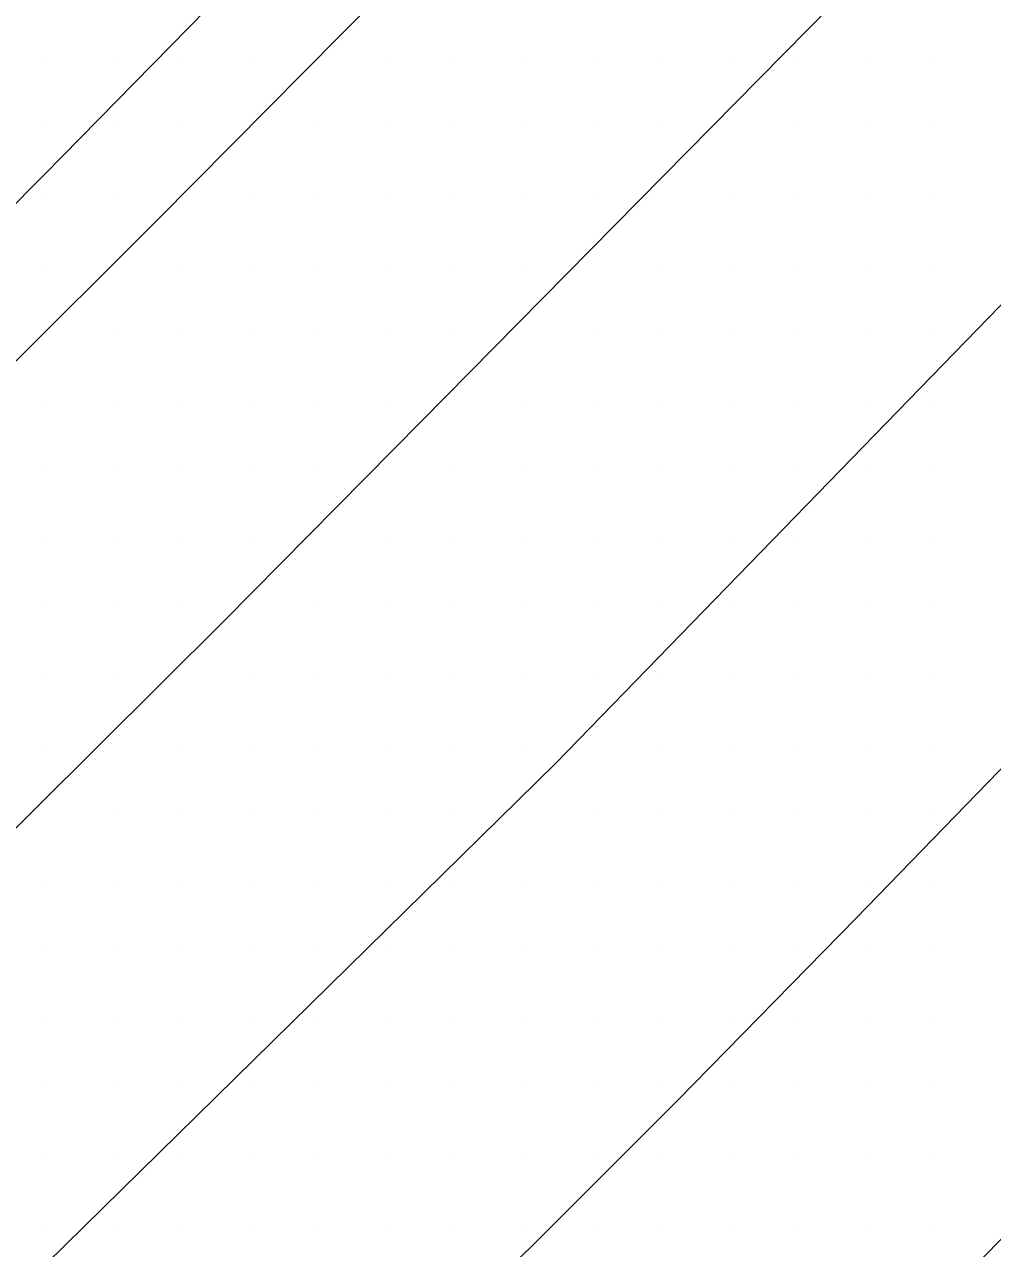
# Model space of a CAD drawing. Extents: x 1762120 to 1766775, y 709485 to 712965.
# Drawn here: x 1766023.05 to 1766058.34, y 709810.36 to 709855 of the extents above; entities that cross this region are included whole.
import ezdxf

# ---------------------------------------------------------------- set-up
doc = ezdxf.new("R2010")
doc.units = 0
doc.layers.add('Exist DTM Scan Elevation Point', color=7, linetype='Continuous')
doc.layers.add('Exist Roads EOT', color=7, linetype='Continuous')

msp = doc.modelspace()

# ---------------------------------------------------------------- linework, layer by layer
at = {"layer": 'Exist DTM Scan Elevation Point'}
for p, q in [((1766023.75, 709853.75), (1766023.75, 709853.75)), ((1766026.25, 709853.75), (1766026.25, 709853.75)), ((1766028.75, 709853.75), (1766028.75, 709853.75)), ((1766031.25, 709853.75), (1766031.25, 709853.75)), ((1766036.25, 709853.75), (1766036.25, 709853.75)), ((1766038.75, 709853.75), (1766038.75, 709853.75)), ((1766041.25, 709853.75), (1766041.25, 709853.75)), ((1766043.75, 709853.75), (1766043.75, 709853.75)), ((1766046.25, 709853.75), (1766046.25, 709853.75)), ((1766048.75, 709853.75), (1766048.75, 709853.75)), ((1766051.25, 709853.75), (1766051.25, 709853.75)), ((1766053.75, 709853.75), (1766053.75, 709853.75)), ((1766056.25, 709853.75), (1766056.25, 709853.75)), ((1766023.75, 709851.25), (1766023.75, 709851.25)), ((1766026.25, 709851.25), (1766026.25, 709851.25)), ((1766028.75, 709851.25), (1766028.75, 709851.25)), ((1766033.75, 709851.25), (1766033.75, 709851.25)), ((1766036.25, 709851.25), (1766036.25, 709851.25)), ((1766038.75, 709851.25), (1766038.75, 709851.25)), ((1766041.25, 709851.25), (1766041.25, 709851.25)), ((1766043.75, 709851.25), (1766043.75, 709851.25)), ((1766046.25, 709851.25), (1766046.25, 709851.25)), ((1766051.25, 709851.25), (1766051.25, 709851.25)), ((1766053.75, 709851.25), (1766053.75, 709851.25)), ((1766056.25, 709851.25), (1766056.25, 709851.25)), ((1766023.75, 709848.75), (1766023.75, 709848.75)), ((1766026.25, 709848.75), (1766026.25, 709848.75)), ((1766031.25, 709848.75), (1766031.25, 709848.75)), ((1766033.75, 709848.75), (1766033.75, 709848.75)), ((1766036.25, 709848.75), (1766036.25, 709848.75)), ((1766038.75, 709848.75), (1766038.75, 709848.75)), ((1766041.25, 709848.75), (1766041.25, 709848.75)), ((1766043.75, 709848.75), (1766043.75, 709848.75)), ((1766048.75, 709848.75), (1766048.75, 709848.75)), ((1766051.25, 709848.75), (1766051.25, 709848.75)), ((1766053.75, 709848.75), (1766053.75, 709848.75)), ((1766056.25, 709848.75), (1766056.25, 709848.75)), ((1766023.75, 709846.25), (1766023.75, 709846.25)), ((1766028.75, 709846.25), (1766028.75, 709846.25)), ((1766031.25, 709846.25), (1766031.25, 709846.25)), ((1766033.75, 709846.25), (1766033.75, 709846.25)), ((1766036.25, 709846.25), (1766036.25, 709846.25)), ((1766038.75, 709846.25), (1766038.75, 709846.25)), ((1766041.25, 709846.25), (1766041.25, 709846.25)), ((1766046.25, 709846.25), (1766046.25, 709846.25)), ((1766048.75, 709846.25), (1766048.75, 709846.25)), ((1766051.25, 709846.25), (1766051.25, 709846.25)), ((1766053.75, 709846.25), (1766053.75, 709846.25)), ((1766056.25, 709846.25), (1766056.25, 709846.25)), ((1766026.25, 709843.75), (1766026.25, 709843.75)), ((1766028.75, 709843.75), (1766028.75, 709843.75)), ((1766031.25, 709843.75), (1766031.25, 709843.75)), ((1766033.75, 709843.75), (1766033.75, 709843.75)), ((1766036.25, 709843.75), (1766036.25, 709843.75)), ((1766038.75, 709843.75), (1766038.75, 709843.75)), ((1766043.75, 709843.75), (1766043.75, 709843.75)), ((1766046.25, 709843.75), (1766046.25, 709843.75)), ((1766048.75, 709843.75), (1766048.75, 709843.75)), ((1766051.25, 709843.75), (1766051.25, 709843.75)), ((1766053.75, 709843.75), (1766053.75, 709843.75)), ((1766056.25, 709843.75), (1766056.25, 709843.75)), ((1766023.75, 709841.25), (1766023.75, 709841.25)), ((1766026.25, 709841.25), (1766026.25, 709841.25)), ((1766028.75, 709841.25), (1766028.75, 709841.25)), ((1766031.25, 709841.25), (1766031.25, 709841.25)), ((1766033.75, 709841.25), (1766033.75, 709841.25)), ((1766036.25, 709841.25), (1766036.25, 709841.25)), ((1766041.25, 709841.25), (1766041.25, 709841.25)), ((1766043.75, 709841.25), (1766043.75, 709841.25)), ((1766046.25, 709841.25), (1766046.25, 709841.25)), ((1766048.75, 709841.25), (1766048.75, 709841.25)), ((1766051.25, 709841.25), (1766051.25, 709841.25)), ((1766053.75, 709841.25), (1766053.75, 709841.25)), ((1766056.25, 709841.25), (1766056.25, 709841.25)), ((1766023.75, 709838.75), (1766023.75, 709838.75)), ((1766026.25, 709838.75), (1766026.25, 709838.75)), ((1766028.75, 709838.75), (1766028.75, 709838.75)), ((1766031.25, 709838.75), (1766031.25, 709838.75)), ((1766033.75, 709838.75), (1766033.75, 709838.75)), ((1766038.75, 709838.75), (1766038.75, 709838.75)), ((1766041.25, 709838.75), (1766041.25, 709838.75)), ((1766043.75, 709838.75), (1766043.75, 709838.75)), ((1766046.25, 709838.75), (1766046.25, 709838.75)), ((1766048.75, 709838.75), (1766048.75, 709838.75)), ((1766051.25, 709838.75), (1766051.25, 709838.75)), ((1766053.75, 709838.75), (1766053.75, 709838.75)), ((1766056.25, 709838.75), (1766056.25, 709838.75)), ((1766023.75, 709836.25), (1766023.75, 709836.25)), ((1766026.25, 709836.25), (1766026.25, 709836.25)), ((1766028.75, 709836.25), (1766028.75, 709836.25)), ((1766031.25, 709836.25), (1766031.25, 709836.25)), ((1766036.25, 709836.25), (1766036.25, 709836.25)), ((1766038.75, 709836.25), (1766038.75, 709836.25)), ((1766041.25, 709836.25), (1766041.25, 709836.25)), ((1766043.75, 709836.25), (1766043.75, 709836.25)), ((1766046.25, 709836.25), (1766046.25, 709836.25)), ((1766048.75, 709836.25), (1766048.75, 709836.25)), ((1766051.25, 709836.25), (1766051.25, 709836.25)), ((1766053.75, 709836.25), (1766053.75, 709836.25)), ((1766056.25, 709836.25), (1766056.25, 709836.25)), ((1766023.75, 709833.75), (1766023.75, 709833.75)), ((1766026.25, 709833.75), (1766026.25, 709833.75)), ((1766028.75, 709833.75), (1766028.75, 709833.75)), ((1766033.75, 709833.75), (1766033.75, 709833.75)), ((1766036.25, 709833.75), (1766036.25, 709833.75)), ((1766038.75, 709833.75), (1766038.75, 709833.75)), ((1766041.25, 709833.75), (1766041.25, 709833.75)), ((1766043.75, 709833.75), (1766043.75, 709833.75)), ((1766046.25, 709833.75), (1766046.25, 709833.75)), ((1766048.75, 709833.75), (1766048.75, 709833.75)), ((1766051.25, 709833.75), (1766051.25, 709833.75)), ((1766053.75, 709833.75), (1766053.75, 709833.75)), ((1766056.25, 709833.75), (1766056.25, 709833.75)), ((1766023.75, 709831.25), (1766023.75, 709831.25)), ((1766026.25, 709831.25), (1766026.25, 709831.25)), ((1766031.25, 709831.25), (1766031.25, 709831.25)), ((1766033.75, 709831.25), (1766033.75, 709831.25)), ((1766036.25, 709831.25), (1766036.25, 709831.25)), ((1766038.75, 709831.25), (1766038.75, 709831.25)), ((1766041.25, 709831.25), (1766041.25, 709831.25)), ((1766043.75, 709831.25), (1766043.75, 709831.25)), ((1766046.25, 709831.25), (1766046.25, 709831.25)), ((1766048.75, 709831.25), (1766048.75, 709831.25)), ((1766051.25, 709831.25), (1766051.25, 709831.25)), ((1766053.75, 709831.25), (1766053.75, 709831.25)), ((1766056.25, 709831.25), (1766056.25, 709831.25)), ((1766023.75, 709828.75), (1766023.75, 709828.75)), ((1766028.75, 709828.75), (1766028.75, 709828.75)), ((1766031.25, 709828.75), (1766031.25, 709828.75)), ((1766033.75, 709828.75), (1766033.75, 709828.75)), ((1766036.25, 709828.75), (1766036.25, 709828.75)), ((1766038.75, 709828.75), (1766038.75, 709828.75)), ((1766041.25, 709828.75), (1766041.25, 709828.75)), ((1766046.25, 709828.75), (1766046.25, 709828.75)), ((1766048.75, 709828.75), (1766048.75, 709828.75)), ((1766051.25, 709828.75), (1766051.25, 709828.75)), ((1766053.75, 709828.75), (1766053.75, 709828.75)), ((1766056.25, 709828.75), (1766056.25, 709828.75)), ((1766026.25, 709826.25), (1766026.25, 709826.25)), ((1766028.75, 709826.25), (1766028.75, 709826.25)), ((1766031.25, 709826.25), (1766031.25, 709826.25)), ((1766033.75, 709826.25), (1766033.75, 709826.25)), ((1766036.25, 709826.25), (1766036.25, 709826.25)), ((1766038.75, 709826.25), (1766038.75, 709826.25)), ((1766043.75, 709826.25), (1766043.75, 709826.25)), ((1766046.25, 709826.25), (1766046.25, 709826.25)), ((1766048.75, 709826.25), (1766048.75, 709826.25)), ((1766051.25, 709826.25), (1766051.25, 709826.25)), ((1766053.75, 709826.25), (1766053.75, 709826.25)), ((1766056.25, 709826.25), (1766056.25, 709826.25)), ((1766023.75, 709823.75), (1766023.75, 709823.75)), ((1766026.25, 709823.75), (1766026.25, 709823.75)), ((1766028.75, 709823.75), (1766028.75, 709823.75)), ((1766031.25, 709823.75), (1766031.25, 709823.75)), ((1766033.75, 709823.75), (1766033.75, 709823.75)), ((1766036.25, 709823.75), (1766036.25, 709823.75)), ((1766038.75, 709823.75), (1766038.75, 709823.75)), ((1766041.25, 709823.75), (1766041.25, 709823.75)), ((1766043.75, 709823.75), (1766043.75, 709823.75)), ((1766046.25, 709823.75), (1766046.25, 709823.75)), ((1766048.75, 709823.75), (1766048.75, 709823.75)), ((1766051.25, 709823.75), (1766051.25, 709823.75)), ((1766053.75, 709823.75), (1766053.75, 709823.75)), ((1766056.25, 709823.75), (1766056.25, 709823.75)), ((1766023.75, 709821.25), (1766023.75, 709821.25)), ((1766026.25, 709821.25), (1766026.25, 709821.25)), ((1766028.75, 709821.25), (1766028.75, 709821.25)), ((1766031.25, 709821.25), (1766031.25, 709821.25)), ((1766033.75, 709821.25), (1766033.75, 709821.25)), ((1766036.25, 709821.25), (1766036.25, 709821.25)), ((1766038.75, 709821.25), (1766038.75, 709821.25)), ((1766041.25, 709821.25), (1766041.25, 709821.25)), ((1766043.75, 709821.25), (1766043.75, 709821.25)), ((1766046.25, 709821.25), (1766046.25, 709821.25)), ((1766048.75, 709821.25), (1766048.75, 709821.25)), ((1766051.25, 709821.25), (1766051.25, 709821.25)), ((1766053.75, 709821.25), (1766053.75, 709821.25)), ((1766056.25, 709821.25), (1766056.25, 709821.25)), ((1766023.75, 709818.75), (1766023.75, 709818.75)), ((1766026.25, 709818.75), (1766026.25, 709818.75)), ((1766028.75, 709818.75), (1766028.75, 709818.75)), ((1766031.25, 709818.75), (1766031.25, 709818.75)), ((1766033.75, 709818.75), (1766033.75, 709818.75)), ((1766036.25, 709818.75), (1766036.25, 709818.75)), ((1766038.75, 709818.75), (1766038.75, 709818.75)), ((1766041.25, 709818.75), (1766041.25, 709818.75)), ((1766043.75, 709818.75), (1766043.75, 709818.75)), ((1766046.25, 709818.75), (1766046.25, 709818.75)), ((1766048.75, 709818.75), (1766048.75, 709818.75)), ((1766051.25, 709818.75), (1766051.25, 709818.75)), ((1766053.75, 709818.75), (1766053.75, 709818.75)), ((1766056.25, 709818.75), (1766056.25, 709818.75)), ((1766023.75, 709816.25), (1766023.75, 709816.25)), ((1766026.25, 709816.25), (1766026.25, 709816.25)), ((1766028.75, 709816.25), (1766028.75, 709816.25)), ((1766031.25, 709816.25), (1766031.25, 709816.25)), ((1766033.75, 709816.25), (1766033.75, 709816.25)), ((1766036.25, 709816.25), (1766036.25, 709816.25)), ((1766038.75, 709816.25), (1766038.75, 709816.25)), ((1766041.25, 709816.25), (1766041.25, 709816.25)), ((1766043.75, 709816.25), (1766043.75, 709816.25)), ((1766046.25, 709816.25), (1766046.25, 709816.25)), ((1766048.75, 709816.25), (1766048.75, 709816.25)), ((1766051.25, 709816.25), (1766051.25, 709816.25)), ((1766053.75, 709816.25), (1766053.75, 709816.25)), ((1766056.25, 709816.25), (1766056.25, 709816.25)), ((1766023.75, 709813.75), (1766023.75, 709813.75)), ((1766026.25, 709813.75), (1766026.25, 709813.75)), ((1766028.75, 709813.75), (1766028.75, 709813.75)), ((1766031.25, 709813.75), (1766031.25, 709813.75)), ((1766033.75, 709813.75), (1766033.75, 709813.75)), ((1766036.25, 709813.75), (1766036.25, 709813.75)), ((1766038.75, 709813.75), (1766038.75, 709813.75)), ((1766041.25, 709813.75), (1766041.25, 709813.75)), ((1766043.75, 709813.75), (1766043.75, 709813.75)), ((1766046.25, 709813.75), (1766046.25, 709813.75)), ((1766048.75, 709813.75), (1766048.75, 709813.75)), ((1766051.25, 709813.75), (1766051.25, 709813.75)), ((1766053.75, 709813.75), (1766053.75, 709813.75)), ((1766056.25, 709813.75), (1766056.25, 709813.75)), ((1766023.75, 709811.25), (1766023.75, 709811.25)), ((1766026.25, 709811.25), (1766026.25, 709811.25)), ((1766028.75, 709811.25), (1766028.75, 709811.25)), ((1766031.25, 709811.25), (1766031.25, 709811.25)), ((1766033.75, 709811.25), (1766033.75, 709811.25)), ((1766036.25, 709811.25), (1766036.25, 709811.25)), ((1766038.75, 709811.25), (1766038.75, 709811.25)), ((1766041.25, 709811.25), (1766041.25, 709811.25)), ((1766043.75, 709811.25), (1766043.75, 709811.25)), ((1766046.25, 709811.25), (1766046.25, 709811.25)), ((1766048.75, 709811.25), (1766048.75, 709811.25)), ((1766051.25, 709811.25), (1766051.25, 709811.25)), ((1766053.75, 709811.25), (1766053.75, 709811.25)), ((1766056.25, 709811.25), (1766056.25, 709811.25))]:
    msp.add_line(p, q, dxfattribs=at)
at = {"layer": 'Exist Roads EOT'}
for points in [[(1766108.539, 709938.502), (1766102.816, 709932.322), (1766088.83, 709917.364), (1766071.724, 709899.122), (1766056.291, 709882.974), (1766040.856, 709866.943), (1766023.78, 709849.525), (1766009.915, 709835.567), (1765991.335, 709817.208), (1765977.58, 709803.744), (1765961.905, 709788.506), (1765952.319, 709778.751), (1765946.073, 709771.856), (1765935.352, 709759.32), (1765924.923, 709746.817), (1765917.168, 709737.481), (1765909.184, 709727.883), (1765899.754, 709716.806), (1765894.934, 709710.951), (1765888.013, 709703.395), (1765882.143, 709697.693), (1765876.604, 709692.522), (1765866.088, 709682.994), (1765856.992, 709674.8)], [(1765945.556, 709765.699), (1765952.612, 709773.953), (1765955.483, 709777.028), (1765964.622, 709785.873), (1765972.772, 709793.734), (1765979.239, 709799.923), (1765999.059, 709819.291), (1766010.67, 709830.686), (1766027.923, 709847.897), (1766037.27, 709857.349), (1766045.221, 709865.439), (1766058.899, 709879.716), (1766079.012, 709900.976), (1766097.422, 709920.559), (1766109.866, 709933.891), (1766112.825, 709937.138)], [(1766123.845, 709931.126), (1766118.9, 709925.786), (1766097.425, 709902.932), (1766079.942, 709884.338), (1766064.939, 709868.494), (1766056.017, 709859.299), (1766037.523, 709840.529), (1766030.339, 709833.269), (1766002.69, 709805.766), (1765973.432, 709777.556), (1765948.291, 709753.359), (1765937.339, 709742.763), (1765926.674, 709732.905), (1765915.903, 709722.828), (1765904.398, 709712.176), (1765893.906, 709702.178)], [(1765850.559, 709648.395), (1765862.184, 709658.073), (1765873.34, 709667.574), (1765884.587, 709677.443), (1765895.462, 709687.127), (1765906.48, 709697.308), (1765917.914, 709707.999), (1765928.787, 709718.278), (1765939.568, 709728.478), (1765950.182, 709738.573), (1765961.071, 709749.027), (1765973.922, 709761.359), (1765996.085, 709782.766), (1766011.434, 709797.62), (1766042.417, 709828.065), (1766058.613, 709844.721), (1766084.122, 709871.294), (1766104.793, 709893.308), (1766122.442, 709912.09), (1766134.448, 709925.027)], [(1766157.199, 709913.902), (1766138.665, 709894.184), (1766120.455, 709874.887), (1766100.917, 709854.368), (1766092.994, 709846.011), (1766085.31, 709838.046), (1766075.524, 709827.9), (1766065.003, 709817.158), (1766054.474, 709806.441), (1766043.843, 709795.887), (1766033.296, 709785.587), (1766022.594, 709775.092), (1766012.089, 709764.874), (1766001.005, 709754.15), (1765990.394, 709743.749), (1765979.714, 709733.69), (1765969.133, 709723.563), (1765957.922, 709712.948), (1765946.597, 709702.303), (1765935.86, 709692.292), (1765924.386, 709681.654), (1765914.147, 709672.103), (1765903.116, 709661.946), (1765891.963, 709651.48)], [(1765850.171, 709632.674), (1765873.163, 709651.388), (1765880.442, 709657.705), (1765903.52, 709678.268), (1765910.138, 709684.336), (1765932.278, 709705.045), (1765938.93, 709711.311), (1765961.57, 709732.672), (1765967.981, 709738.812), (1765990.209, 709759.99), (1765996.872, 709766.488), (1766019.159, 709788.089), (1766024.948, 709793.862), (1766046.869, 709815.774), (1766053.375, 709822.403), (1766074.206, 709843.881), (1766080.821, 709850.689), (1766101.744, 709872.48), (1766108.051, 709879.121), (1766129.359, 709901.644), (1766135.682, 709908.304)]]:
    msp.add_lwpolyline(points, dxfattribs=at)

doc.saveas('drawing.dxf')
